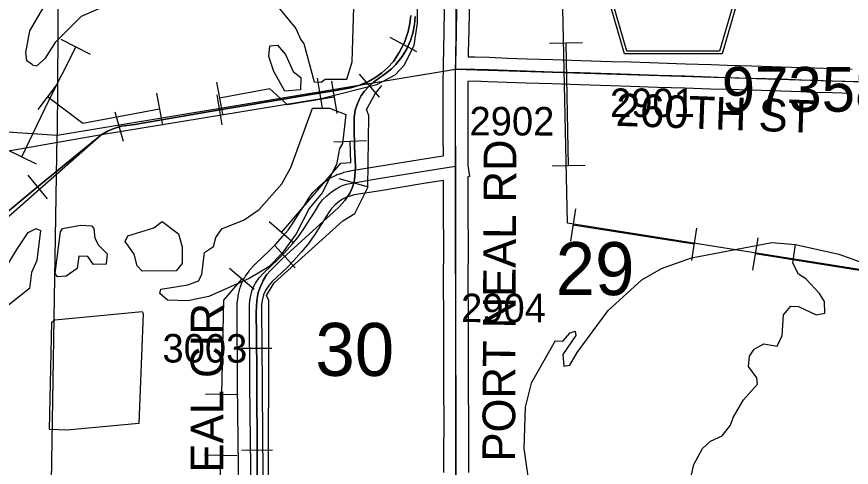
# Model space of a CAD drawing. Extents: x -157.2 to -99.3, y 12.2 to 46.2.
# Drawn here: x -146.931 to -144.882, y 24.227 to 25.334 of the extents above; entities that cross this region are included whole.
import ezdxf

# ---------------------------------------------------------------- set-up
doc = ezdxf.new("R2010")
doc.units = 0
for name, color, linetype in [('tdCoHydroRiver', 7, 'Continuous'), ('tdCoPipe', 7, 'Continuous'), ('tdCoRRCL', 7, 'Continuous'), ('tdCoSecRdNmbr', 7, 'Continuous'), ('tdCoSecRdTxt', 7, 'Continuous'), ('tdCoSecRteBand', 7, 'Continuous'), ('tdCoSecRteCL', 7, 'Continuous'), ('tdCoSectLine', 7, 'Continuous'), ('tdCoSectLinePart', 7, 'Continuous'), ('tdCoSectNmbr', 7, 'Continuous'), ('tdCoShieldCoRteHrd', 7, 'Continuous'), ('tdCoStrucPriMaintName', 7, 'Continuous'), ('tdCoSurfConc', 7, 'Continuous')]:
    doc.layers.add(name, color=color, linetype=linetype)

msp = doc.modelspace()

# ---------------------------------------------------------------- linework, layer by layer
at = {"layer": 'tdCoHydroRiver'}
for points in [[(-146.8928, 25.2154), (-146.9066, 25.2253), (-146.9091, 25.2459), (-146.8995, 25.2993), (-146.8293, 25.4186), (-146.8082, 25.4337)], [(-146.8928, 25.2154), (-146.8818, 25.2134), (-146.8607, 25.2317), (-146.8357, 25.2719), (-146.772, 25.3346), (-146.7064, 25.364), (-146.6692, 25.3896), (-146.6671, 25.4053)], [(-146.2883, 25.3564), (-146.2458, 25.3045), (-146.2341, 25.2772), (-146.2265, 25.2675), (-146.2012, 25.1735), (-146.1838, 25.1729), (-146.1741, 25.1805), (-146.1205, 25.1803), (-146.108, 25.2225), (-146.1036, 25.3582)], [(-146.273, 25.1506), (-146.2998, 25.1989), (-146.3128, 25.2356), (-146.3103, 25.2624), (-146.2914, 25.2634), (-146.2716, 25.2406), (-146.2524, 25.1989), (-146.234, 25.1841), (-146.235, 25.1541), (-146.273, 25.1506)], [(-146.5613, 24.6374), (-146.5797, 24.6538), (-146.5778, 24.6648), (-146.5111, 24.6752), (-146.4855, 24.6854), (-146.4771, 24.701), (-146.4707, 24.7544), (-146.4481, 24.7695), (-146.4426, 24.7914), (-146.4277, 24.813), (-146.3733, 24.8349), (-146.3362, 24.8605), (-146.2804, 24.9234), (-146.2586, 24.9638), (-146.2049, 25.1089), (-146.1638, 25.1091), (-146.1233, 25.0935), (-146.1319, 25.0227), (-146.1387, 25.0103), (-146.1463, 24.9711), (-146.1817, 24.9012), (-146.213, 24.8628), (-146.245, 24.8007), (-146.2797, 24.7528), (-146.3124, 24.7192), (-146.3607, 24.6908), (-146.46, 24.6467), (-146.5109, 24.6357), (-146.5613, 24.6374)], [(-146.8309, 24.6953), (-146.837, 24.7034), (-146.8241, 24.8056), (-146.8191, 24.8134), (-146.7747, 24.8214), (-146.7479, 24.8205), (-146.7418, 24.814), (-146.7394, 24.7902), (-146.7305, 24.7725), (-146.7091, 24.7513), (-146.7115, 24.7261), (-146.7431, 24.7256), (-146.7567, 24.745), (-146.7787, 24.7457), (-146.7829, 24.7158), (-146.8104, 24.6962), (-146.8309, 24.6953)], [(-146.6237, 24.709), (-146.6359, 24.722), (-146.6428, 24.7507), (-146.6655, 24.7814), (-146.6587, 24.7954), (-146.5949, 24.8154), (-146.5739, 24.8305), (-146.5339, 24.8008), (-146.5254, 24.7689), (-146.5252, 24.7278), (-146.54, 24.7094), (-146.6237, 24.709)], [(-146.9853, 24.6073), (-146.99, 24.609), (-146.9847, 24.6751), (-146.9313, 24.7618), (-146.9031, 24.8035), (-146.8838, 24.8139), (-146.873, 24.8088), (-146.8817, 24.7349), (-146.8953, 24.7053), (-146.8997, 24.666), (-146.9759, 24.6069), (-146.9853, 24.6073)], [(-145.6096, 24.538), (-145.5907, 24.5373), (-145.5727, 24.5573), (-145.5599, 24.5616), (-145.5587, 24.5505), (-145.5902, 24.5041), (-145.588, 24.4756), (-145.5737, 24.4783), (-145.5553, 24.5093), (-145.4793, 24.6126), (-145.3963, 24.6872), (-145.3481, 24.7156), (-145.2746, 24.7416), (-145.0776, 24.7793), (-145.0194, 24.7742)], [(-145.2877, 24.1514), (-145.2691, 24.2345), (-145.2473, 24.2732), (-145.2278, 24.2916), (-145.199, 24.3048), (-145.1792, 24.331), (-145.1722, 24.3497), (-145.1471, 24.3931), (-145.1127, 24.4315), (-145.1138, 24.4473), (-145.135, 24.4748), (-145.1326, 24.5), (-145.121, 24.517), (-145.0968, 24.5304), (-145.0639, 24.5246), (-145.052, 24.551), (-145.0487, 24.6015), (-145.0307, 24.623), (-145.0117, 24.6224), (-144.9682, 24.602), (-144.9476, 24.606), (-144.9482, 24.6345), (-144.9602, 24.6538), (-144.9937, 24.6897), (-145.0123, 24.7013), (-145.0256, 24.7286), (-145.0194, 24.7742)], [(-145.0194, 24.7742), (-144.9128, 24.7502), (-144.8286, 24.7205), (-144.6998, 24.6515), (-144.6677, 24.6189), (-144.6375, 24.5784), (-144.6293, 24.5386), (-144.6196, 24.4988), (-144.6146, 24.4592), (-144.6072, 24.4447), (-144.5973, 24.3591), (-144.5858, 24.3255), (-144.5849, 24.3066), (-144.5776, 24.2889), (-144.5762, 24.1862)], [(-146.8511, 24.3201), (-146.8456, 24.5837), (-146.8375, 24.5897), (-146.6238, 24.6095), (-146.6208, 24.6046), (-146.6312, 24.3349), (-146.8085, 24.3187), (-146.8511, 24.3201)], [(-145.6096, 24.538), (-145.6683, 24.4341), (-145.6828, 24.3746), (-145.6862, 24.2736), (-145.6708, 24.1657), (-145.6721, 24.0773), (-145.6885, 24.0099), (-145.7101, 23.8337), (-145.7037, 23.7877), (-145.6932, 23.77), (-145.6595, 23.7405), (-145.6223, 23.7187), (-145.5815, 23.6637), (-145.5782, 23.6193), (-145.6035, 23.4733), (-145.6022, 23.4164), (-145.5978, 23.4083), (-145.5931, 23.4066)]]:
    msp.add_lwpolyline(points, dxfattribs=at)
at = {"layer": 'tdCoPipe'}
for p, q in [((-146.75, 25.241), (-146.8219, 25.2774)), ((-145.5424, 25.2695), (-145.623, 25.2678)), ((-146.8315, 25.1693), (-146.8799, 25.1054)), ((-146.4407, 25.1732), (-146.4261, 25.0944)), ((-146.1589, 25.1754), (-146.1458, 25.0963)), ((-146.5882, 25.1459), (-146.5736, 25.067)), ((-146.073, 25.0288), (-146.1531, 25.0257)), ((-146.8827, 24.9718), (-146.9552, 25.0066)), ((-145.536, 24.9686), (-145.6165, 24.9668)), ((-145.5594, 24.8619), (-145.572, 24.7823)), ((-146.2507, 24.7776), (-146.3117, 24.8297)), ((-145.2621, 24.8148), (-145.2747, 24.7353)), ((-145.1119, 24.791), (-145.1245, 24.7114)), ((-146.3482, 24.6636), (-146.4092, 24.7157)), ((-146.3874, 24.4051), (-146.4676, 24.4067)), ((-146.3904, 24.2552), (-146.4706, 24.2568))]:
    msp.add_line(p, q, dxfattribs=at)
for points in [[(-143.1022, 23.5122), (-143.2095, 23.8428), (-143.9285, 23.9743), (-144.6565, 24.6805), (-145.5794, 24.8267), (-145.6123, 26.3736), (-146.0293, 26.3674), (-146.0413, 27.397)], [(-145.5763, 24.9677), (-145.5827, 25.2687)], [(-146.919, 24.9892), (-146.8531, 25.1265), (-146.7859, 25.2592)], [(-146.1524, 25.1358), (-146.2664, 25.117), (-146.31, 25.1567), (-146.4334, 25.1338)], [(-146.5809, 25.1065), (-146.7689, 25.0716), (-146.8557, 25.1373)], [(-146.2812, 24.8036), (-146.1357, 24.9738), (-146.1111, 24.976), (-146.113, 25.0273)], [(-145.2684, 24.775), (-145.5657, 24.8221)], [(-144.8209, 24.7041), (-145.1182, 24.7512)], [(-146.4275, 24.4059), (-146.4229, 24.638), (-146.3787, 24.6896)], [(-146.4365, 23.956), (-146.4305, 24.256)]]:
    msp.add_lwpolyline(points, dxfattribs=at)
at = {"layer": 'tdCoRRCL'}
for p, q in [((-145.9489, 25.247), (-146.0146, 25.283)), ((-146.0403, 25.1359), (-146.0894, 25.1926)), ((-146.1804, 25.1089), (-146.1929, 25.1829)), ((-146.4271, 25.0679), (-146.4394, 25.1419)), ((-146.6692, 25.027), (-146.6901, 25.099)), ((-146.9882, 24.8112), (-146.7234, 25.0442)), ((-146.856, 24.8868), (-146.9035, 24.9448)), ((-146.0679, 24.9152), (-146.14, 24.9358)), ((-146.2476, 24.7173), (-146.2981, 24.7728)), ((-146.3051, 24.519), (-146.3801, 24.5186)), ((-146.3035, 24.269), (-146.3785, 24.2686))]:
    msp.add_line(p, q, dxfattribs=at)
for points in [[(-146.047, 25.1675), (-146.002, 25.1913), (-145.9791, 25.2158), (-145.9555, 25.264), (-145.9474, 25.3175), (-145.9461, 25.946), (-145.9421, 25.9727)], [(-145.9638, 25.3366), (-145.9665, 25.3172), (-145.9704, 25.2974), (-145.979, 25.2701), (-145.9921, 25.2461), (-146.0066, 25.2234), (-146.0201, 25.2093), (-146.0349, 25.1958), (-146.052, 25.1833), (-146.0674, 25.1748), (-146.0901, 25.1652), (-146.1112, 25.1593), (-146.1483, 25.1524), (-146.2181, 25.1406), (-146.466, 25.0994), (-146.6417, 25.0692), (-146.6742, 25.0646), (-146.6923, 25.0593), (-146.7071, 25.0531), (-146.7222, 25.0442), (-146.7426, 25.0281), (-146.886, 24.9107), (-147.0156, 24.8038)], [(-147.0156, 24.8038), (-146.886, 24.9107), (-146.7426, 25.0281), (-146.7222, 25.0442), (-146.7071, 25.0531), (-146.6923, 25.0593), (-146.6742, 25.0646), (-146.6417, 25.0692), (-146.466, 25.0994), (-146.2181, 25.1406), (-146.1483, 25.1524), (-146.1112, 25.1593), (-146.0901, 25.1652), (-146.0674, 25.1748), (-146.052, 25.1833), (-146.0349, 25.1958), (-146.0201, 25.2093), (-146.0066, 25.2234), (-145.9921, 25.2461), (-145.979, 25.2701), (-145.9704, 25.2974), (-145.9665, 25.3172), (-145.9638, 25.3366)], [(-145.9535, 25.3338), (-145.9551, 25.3149), (-145.959, 25.2934), (-145.9623, 25.2831), (-145.9648, 25.2756), (-145.9737, 25.2549), (-145.9852, 25.2358), (-146.0012, 25.2156), (-146.0114, 25.2059), (-146.0269, 25.1933), (-146.0408, 25.1836), (-146.0552, 25.1726), (-146.067, 25.1624), (-146.078, 25.1503), (-146.0869, 25.1382), (-146.0948, 25.1209), (-146.1006, 25.1042), (-146.1026, 25.0861), (-146.1029, 25.0612), (-146.1019, 25.0142), (-146.1, 24.9655), (-146.1016, 24.9424), (-146.1032, 24.9283), (-146.1068, 24.9154), (-146.1139, 24.9005), (-146.1257, 24.8821), (-146.1388, 24.8674), (-146.1535, 24.8538), (-146.1863, 24.8239), (-146.2778, 24.7406), (-146.2982, 24.7206), (-146.3074, 24.7112), (-146.3179, 24.6999), (-146.326, 24.6863), (-146.3281, 24.6818), (-146.3331, 24.6714), (-146.3386, 24.6564), (-146.3417, 24.6368), (-146.3433, 24.6074), (-146.3428, 24.5489), (-146.3422, 24.4598), (-146.3417, 24.3893), (-146.3412, 24.3093), (-146.3407, 24.2084)], [(-146.3407, 24.2084), (-146.3412, 24.3093), (-146.3417, 24.3893), (-146.3422, 24.4598), (-146.3428, 24.5489), (-146.3433, 24.6074), (-146.3417, 24.6368), (-146.3386, 24.6564), (-146.3331, 24.6714), (-146.3281, 24.6818), (-146.326, 24.6863), (-146.3179, 24.6999), (-146.3074, 24.7112), (-146.2982, 24.7206), (-146.2778, 24.7406), (-146.1863, 24.8239), (-146.1535, 24.8538), (-146.1388, 24.8674), (-146.1257, 24.8821), (-146.1139, 24.9005), (-146.1068, 24.9154), (-146.1032, 24.9283), (-146.1016, 24.9424), (-146.1, 24.9655), (-146.1019, 25.0142), (-146.1029, 25.0612), (-146.1026, 25.0861), (-146.1006, 25.1042), (-146.0948, 25.1209), (-146.0869, 25.1382), (-146.078, 25.1503), (-146.067, 25.1624), (-146.0552, 25.1726), (-146.0408, 25.1836), (-146.0269, 25.1933), (-146.0114, 25.2059), (-146.0012, 25.2156), (-145.9852, 25.2358), (-145.9737, 25.2549), (-145.9648, 25.2756), (-145.9623, 25.2831), (-145.959, 25.2934), (-145.9551, 25.3149), (-145.9535, 25.3338)], [(-146.7234, 25.0442), (-146.1839, 25.1325), (-146.047, 25.1675)], [(-146.3133, 24.1074), (-146.312, 24.6365), (-146.3179, 24.6493), (-146.2996, 24.6803), (-146.1305, 24.8327), (-146.1015, 24.8507), (-146.0694, 24.9144), (-146.0669, 25.0912), (-146.0728, 25.1056), (-146.051, 25.1444), (-146.0346, 25.1644)], [(-147.1264, 24.9768), (-147.0646, 24.9843), (-146.7234, 25.0442)]]:
    msp.add_lwpolyline(points, dxfattribs=at)
at = {"layer": 'tdCoSecRteBand'}
for points in [[(-146.3856, 24.1203), (-146.3869, 24.229), (-146.3876, 24.2936), (-146.3876, 24.2936), (-146.3876, 24.2937), (-146.3891, 24.4308), (-146.3891, 24.4309), (-146.3891, 24.4309), (-146.3901, 24.6134), (-146.3901, 24.6135), (-146.3901, 24.6136), (-146.3901, 24.6276), (-146.3901, 24.6295), (-146.3899, 24.6313), (-146.3881, 24.6454), (-146.3879, 24.6469), (-146.3876, 24.6485), (-146.3834, 24.6665), (-146.3829, 24.6687), (-146.3821, 24.6707), (-146.3784, 24.6801), (-146.3777, 24.6817), (-146.3769, 24.6832), (-146.3712, 24.6938), (-146.3705, 24.6953), (-146.3695, 24.6967), (-146.3609, 24.7092), (-146.3599, 24.7107), (-146.3587, 24.712), (-146.3484, 24.7238), (-146.3474, 24.725), (-146.3463, 24.726), (-146.3106, 24.7595), (-146.296, 24.7746), (-146.2777, 24.795), (-146.2653, 24.8099), (-146.2516, 24.8293), (-146.2362, 24.8534), (-146.2361, 24.8535), (-146.2361, 24.8535), (-146.2242, 24.872), (-146.2132, 24.8897), (-146.2124, 24.8911), (-146.2115, 24.8923), (-146.2041, 24.9019), (-146.2028, 24.9036), (-146.2013, 24.9051), (-146.1907, 24.9154), (-146.1899, 24.9162), (-146.1891, 24.9169), (-146.1778, 24.9265), (-146.1766, 24.9274), (-146.1754, 24.9283), (-146.1643, 24.9359), (-146.1626, 24.9371), (-146.1609, 24.938), (-146.1473, 24.9449), (-146.1454, 24.9459), (-146.1434, 24.9465), (-146.131, 24.9507), (-146.1296, 24.9512), (-146.1281, 24.9516), (-146.1153, 24.9545), (-146.1144, 24.9547), (-146.1135, 24.9549), (-146.0484, 24.9657), (-146.0483, 24.9657), (-146.0482, 24.9658), (-145.9417, 24.983), (-145.9417, 24.983), (-145.9417, 24.983), (-145.885, 24.9922), (-145.8848, 24.9922), (-145.8846, 24.9922), (-145.8834, 24.9924), (-145.8841, 25.0418), (-145.8841, 25.042), (-145.8841, 25.0422), (-145.8841, 25.1041), (-145.8841, 25.1736), (-145.8841, 25.1739), (-145.8841, 25.1741), (-145.8841, 25.1753), (-145.8843, 25.1753), (-145.8837, 25.205), (-145.8837, 25.2347), (-145.8832, 25.2347), (-145.8832, 25.2352), (-145.883, 25.2352), (-145.8828, 25.2471), (-145.8828, 25.2472), (-145.8828, 25.2472), (-145.8815, 25.3024), (-145.8799, 25.3867)], [(-145.8199, 25.3855), (-145.8215, 25.3013), (-145.8215, 25.3012), (-145.8215, 25.3011), (-145.8228, 25.2458), (-145.823, 25.2348), (-145.8086, 25.2352), (-145.8076, 25.2352), (-145.8067, 25.2352), (-145.7717, 25.234), (-145.7716, 25.234), (-145.7716, 25.2339), (-145.726, 25.2322), (-145.6788, 25.2305), (-145.6152, 25.2285), (-145.6152, 25.2285), (-145.6152, 25.2285), (-145.5466, 25.2263), (-145.5466, 25.2263), (-145.4708, 25.2238), (-145.4228, 25.2226), (-145.4226, 25.2226), (-145.4224, 25.2226), (-145.356, 25.2201), (-145.2895, 25.2182), (-145.2894, 25.2182), (-145.2893, 25.2182), (-145.2262, 25.216), (-145.1874, 25.2147), (-145.1268, 25.213), (-145.1267, 25.213), (-145.1267, 25.213), (-145.0537, 25.2108), (-145.0536, 25.2108), (-145.0535, 25.2108), (-145.0036, 25.2089), (-144.9728, 25.2078), (-144.9278, 25.2066), (-144.9277, 25.2066), (-144.9277, 25.2066), (-144.8798, 25.2051)], [(-144.8811, 25.1451), (-144.9295, 25.1466), (-144.9746, 25.1478), (-144.9747, 25.1478), (-144.9748, 25.1479), (-145.0058, 25.149), (-145.0556, 25.1508), (-145.1285, 25.153), (-145.1891, 25.1547), (-145.1892, 25.1547), (-145.1892, 25.1548), (-145.2282, 25.156), (-145.2282, 25.156), (-145.2283, 25.156), (-145.2913, 25.1582), (-145.3579, 25.1602), (-145.358, 25.1602), (-145.3581, 25.1602), (-145.4245, 25.1626), (-145.4724, 25.1639), (-145.4725, 25.1639), (-145.4726, 25.1639), (-145.5486, 25.1663), (-145.6171, 25.1686), (-145.6807, 25.1705), (-145.6808, 25.1705), (-145.6809, 25.1705), (-145.7282, 25.1723), (-145.7282, 25.1723), (-145.7283, 25.1723), (-145.7738, 25.174), (-145.8079, 25.1752), (-145.8241, 25.1747), (-145.8241, 25.1734), (-145.8241, 25.1041), (-145.8241, 25.0424), (-145.8234, 24.9963), (-145.8234, 24.9963), (-145.8235, 24.9686), (-145.8194, 24.9411), (-145.8236, 24.9405), (-145.8236, 24.9363), (-145.8236, 24.9302), (-145.8236, 24.8603), (-145.8231, 24.7627), (-145.8231, 24.7626), (-145.8231, 24.7624), (-145.8234, 24.6906), (-145.8229, 24.5878), (-145.8229, 24.5878), (-145.8229, 24.5877), (-145.8229, 24.4879), (-145.8226, 24.4182), (-145.8221, 24.343), (-145.8221, 24.3429), (-145.8221, 24.3427), (-145.8224, 24.257), (-145.8224, 24.2146)], [(-145.8824, 24.2148), (-145.8824, 24.257), (-145.8824, 24.257), (-145.8824, 24.2571), (-145.8821, 24.3428), (-145.8826, 24.4178), (-145.8826, 24.4179), (-145.8826, 24.4179), (-145.8829, 24.4877), (-145.8829, 24.4878), (-145.8829, 24.4878), (-145.8829, 24.5876), (-145.8834, 24.6904), (-145.8834, 24.6905), (-145.8834, 24.6906), (-145.8831, 24.7625), (-145.8836, 24.8601), (-145.8836, 24.8601), (-145.8836, 24.8602), (-145.8836, 24.9302), (-145.8836, 24.9303), (-145.8836, 24.9304), (-145.8836, 24.9316), (-145.9321, 24.9238), (-146.0386, 24.9065), (-146.1027, 24.8959), (-146.1131, 24.8934), (-146.122, 24.8904), (-146.1319, 24.8854), (-146.1401, 24.8797), (-146.1495, 24.8718), (-146.1578, 24.8636), (-146.163, 24.8569), (-146.1733, 24.8403), (-146.1734, 24.84), (-146.1736, 24.8397), (-146.1856, 24.821), (-146.2014, 24.7964), (-146.2018, 24.7959), (-146.2022, 24.7953), (-146.217, 24.7743), (-146.2177, 24.7734), (-146.2184, 24.7724), (-146.232, 24.7562), (-146.2323, 24.7557), (-146.2327, 24.7553), (-146.2517, 24.7341), (-146.2521, 24.7337), (-146.2525, 24.7333), (-146.268, 24.7172), (-146.2685, 24.7167), (-146.269, 24.7162), (-146.3042, 24.6832), (-146.3124, 24.6738), (-146.3191, 24.6641), (-146.3232, 24.6564), (-146.3254, 24.6507), (-146.3288, 24.6365), (-146.3301, 24.6258), (-146.3301, 24.6137), (-146.3291, 24.4313), (-146.3276, 24.2943), (-146.3269, 24.2297), (-146.3269, 24.2297), (-146.3269, 24.2297), (-146.3256, 24.1207)]]:
    msp.add_lwpolyline(points, dxfattribs=at)
at = {"layer": 'tdCoSecRteCL'}
for points in [[(-145.8537, 25.2047), (-145.8528, 25.2465), (-145.8515, 25.3018), (-145.8499, 25.3861), (-145.8481, 25.4626), (-145.8457, 25.5587), (-145.8441, 25.6149), (-145.8423, 25.6833), (-145.8425, 25.7155)], [(-145.8535, 24.9665), (-145.8534, 24.9916), (-145.8541, 25.0422), (-145.8541, 25.1041), (-145.8541, 25.1736), (-145.8537, 25.2047)], [(-145.8537, 25.2047), (-145.8258, 25.2047), (-145.8078, 25.2052), (-145.7727, 25.204), (-145.7271, 25.2022), (-145.6798, 25.2005), (-145.6161, 25.1985), (-145.5476, 25.1963), (-145.4716, 25.1939), (-145.4235, 25.1926), (-145.357, 25.1902), (-145.2904, 25.1882), (-145.2272, 25.186), (-145.1883, 25.1847), (-145.1276, 25.183), (-145.0546, 25.1808), (-145.0047, 25.179), (-144.9737, 25.1778), (-144.9286, 25.1766), (-144.8662, 25.1746), (-144.8504, 25.1741)], [(-146.3556, 24.1204), (-146.3569, 24.2294), (-146.3576, 24.294), (-146.3591, 24.4311), (-146.3601, 24.6136), (-146.3601, 24.6276), (-146.3584, 24.6417), (-146.3542, 24.6597), (-146.3505, 24.6691), (-146.3448, 24.6797), (-146.3362, 24.6923), (-146.3258, 24.7041), (-146.2896, 24.7381), (-146.274, 24.7542), (-146.255, 24.7754), (-146.2415, 24.7916), (-146.2267, 24.8126), (-146.2109, 24.8373), (-146.1988, 24.856), (-146.1877, 24.874), (-146.1803, 24.8836), (-146.1697, 24.894), (-146.1584, 24.9036), (-146.1473, 24.9112), (-146.1337, 24.9181), (-146.1214, 24.9223), (-146.1085, 24.9253), (-146.0434, 24.9361), (-145.9369, 24.9534), (-145.8802, 24.9625), (-145.8535, 24.9665)], [(-145.8616, 23.6922), (-145.8592, 23.8175), (-145.8565, 23.9587), (-145.856, 24.0014), (-145.8544, 24.0814), (-145.8524, 24.2146), (-145.8524, 24.257), (-145.8521, 24.3428), (-145.8526, 24.418), (-145.8529, 24.4878), (-145.8529, 24.5877), (-145.8534, 24.6905), (-145.8531, 24.7625), (-145.8536, 24.8602), (-145.8536, 24.9302), (-145.8535, 24.9665)]]:
    msp.add_lwpolyline(points, dxfattribs=at)
at = {"layer": 'tdCoSectLine'}
for points in [[(-145.8467, 26.2152), (-145.854, 25.2047)], [(-146.8256, 26.0459), (-146.8319, 25.0427)], [(-146.8319, 25.0427), (-145.854, 25.2047)], [(-145.854, 25.2047), (-144.8508, 25.1741)], [(-145.853, 24.1993), (-145.854, 25.2047)], [(-147.8482, 25.1108), (-146.8319, 25.0427)], [(-146.8481, 24.0419), (-146.8319, 25.0427)]]:
    msp.add_lwpolyline(points, dxfattribs=at)
at = {"layer": 'tdCoSectLinePart'}
for points in [[(-146.8256, 26.0459), (-146.8319, 25.0427)], [(-146.8319, 25.0427), (-145.8839, 25.1998)], [(-147.8482, 25.1108), (-146.8319, 25.0427)], [(-146.8481, 24.0419), (-146.8319, 25.0427)]]:
    msp.add_lwpolyline(points, dxfattribs=at)
at = {"layer": 'tdCoShieldCoRteHrd'}
for points in [[(-145.4392, 25.2424), (-145.5211, 25.5253), (-145.525, 25.5384), (-145.5257, 25.5443), (-145.5257, 25.5521), (-145.5215, 25.5624), (-145.5142, 25.5709), (-145.5046, 25.5776), (-145.3374, 25.6499), (-145.3298, 25.6516), (-145.3194, 25.6525), (-145.309, 25.6516), (-145.3015, 25.6499), (-145.1342, 25.5776), (-145.1246, 25.5709), (-145.1174, 25.5624), (-145.1131, 25.5521), (-145.1131, 25.5443), (-145.1138, 25.5384), (-145.1177, 25.5253), (-145.1997, 25.2424)], [(-145.4333, 25.2487), (-145.5131, 25.524), (-145.5168, 25.5366), (-145.5175, 25.5422), (-145.5175, 25.5498), (-145.5134, 25.5597), (-145.5064, 25.5678), (-145.4972, 25.5742), (-145.3366, 25.6437), (-145.3294, 25.6452), (-145.3194, 25.6461), (-145.3094, 25.6452), (-145.3022, 25.6437), (-145.1416, 25.5742), (-145.1324, 25.5678), (-145.1254, 25.5597), (-145.1214, 25.5498), (-145.1214, 25.5422), (-145.1221, 25.5366), (-145.1258, 25.524), (-145.2055, 25.2487)]]:
    msp.add_lwpolyline(points, close=True, dxfattribs=at)
at = {"layer": 'tdCoSurfConc'}
for points in [[(-145.8537, 25.2047), (-145.8528, 25.2465), (-145.8515, 25.3018), (-145.8499, 25.3861), (-145.8481, 25.4626), (-145.8457, 25.5587), (-145.8441, 25.6149), (-145.8423, 25.6833), (-145.8425, 25.7155), (-145.8425, 25.7331), (-145.8428, 25.7828), (-145.8437, 25.8927), (-145.8443, 25.944), (-145.8452, 26.0551), (-145.8459, 26.1211), (-145.8463, 26.1737), (-145.8463, 26.2002)], [(-145.8535, 24.9665), (-145.8534, 24.9916), (-145.8541, 25.0422), (-145.8541, 25.1041), (-145.8541, 25.1736), (-145.8537, 25.2047)], [(-145.8537, 25.2047), (-145.8258, 25.2047), (-145.8078, 25.2052), (-145.7727, 25.204), (-145.7271, 25.2022), (-145.6798, 25.2005), (-145.6161, 25.1985), (-145.5476, 25.1963), (-145.4716, 25.1939), (-145.4235, 25.1926), (-145.357, 25.1902), (-145.2904, 25.1882), (-145.2272, 25.186), (-145.1883, 25.1847), (-145.1276, 25.183), (-145.0546, 25.1808), (-145.0047, 25.179), (-144.9737, 25.1778), (-144.9286, 25.1766), (-144.8662, 25.1746)], [(-146.3556, 24.1204), (-146.3569, 24.2294), (-146.3576, 24.294), (-146.3591, 24.4311), (-146.3601, 24.6136), (-146.3601, 24.6276), (-146.3584, 24.6417), (-146.3542, 24.6597), (-146.3505, 24.6691), (-146.3448, 24.6797), (-146.3362, 24.6923), (-146.3258, 24.7041), (-146.2896, 24.7381), (-146.274, 24.7542), (-146.255, 24.7754), (-146.2415, 24.7916), (-146.2267, 24.8126), (-146.2109, 24.8373), (-146.1988, 24.856), (-146.1877, 24.874), (-146.1803, 24.8836), (-146.1697, 24.894), (-146.1584, 24.9036), (-146.1473, 24.9112), (-146.1337, 24.9181), (-146.1214, 24.9223), (-146.1085, 24.9253), (-146.0434, 24.9361), (-145.9369, 24.9534), (-145.8802, 24.9625), (-145.8535, 24.9665)], [(-145.8524, 24.2146), (-145.8524, 24.257), (-145.8521, 24.3428), (-145.8526, 24.418), (-145.8529, 24.4878), (-145.8529, 24.5877), (-145.8534, 24.6905), (-145.8531, 24.7625), (-145.8536, 24.8602), (-145.8536, 24.9302), (-145.8535, 24.9665)]]:
    msp.add_lwpolyline(points, dxfattribs=at)

# ---------------------------------------------------------------- texts
at = {"layer": 'tdCoSecRdNmbr'}
for s, rotation, p in [('2901', 359.889, (-145.4748, 25.0875)), ('2902', 359.8887, (-145.8197, 25.0423)), ('2904', 359.8887, (-145.8404, 24.5837)), ('3003', 359.8881, (-146.5736, 24.4846))]:
    msp.add_text(s, height=0.07, rotation=rotation, dxfattribs=at).set_placement(p)
at = {"layer": 'tdCoSecRdTxt'}
for s, rotation, p in [('260TH ST', 357.9211, (-145.4616, 25.0659)), ('PORT NEAL RD', 89.7622, (-145.708, 24.2413)), ('PORT NEAL CIR', 90, (-146.4241, 23.8103))]:
    msp.add_text(s, height=0.08, rotation=rotation, dxfattribs=at).set_placement(p)
at = {"layer": 'tdCoSectNmbr'}
for s, rotation, p in [('29', 359.889, (-145.6082, 24.6503)), ('30', 359.8884, (-146.1982, 24.4519))]:
    msp.add_text(s, height=0.13, rotation=rotation, dxfattribs=at).set_placement(p)
at = {"layer": 'tdCoStrucPriMaintName'}
msp.add_text('97358O029', height=0.11, dxfattribs=at).set_placement((-145.2004, 25.1004))

doc.saveas('drawing.dxf')
